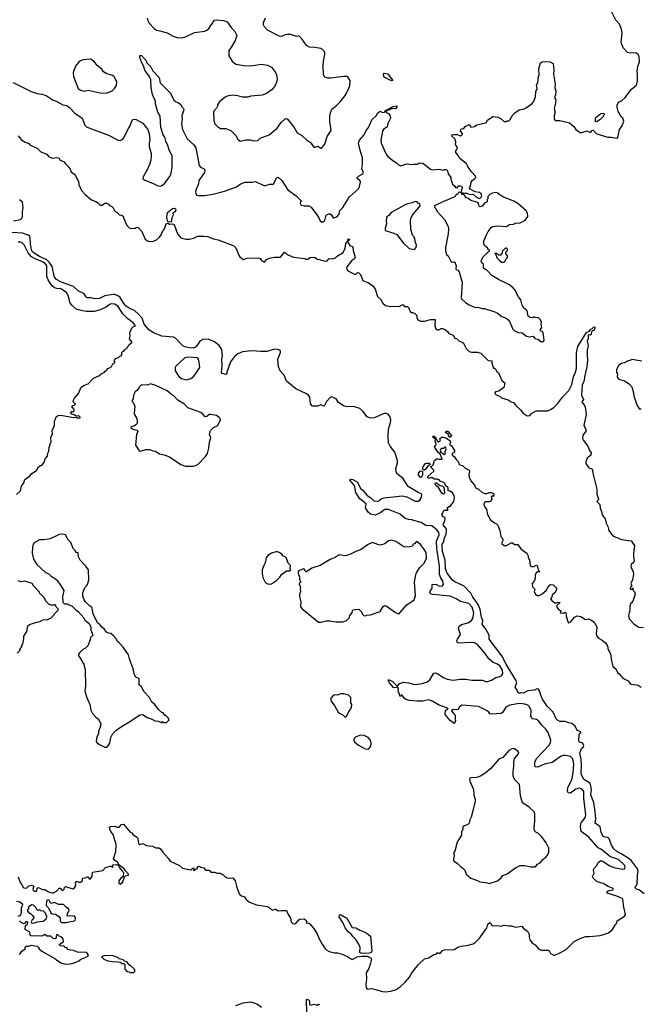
# Model space of a CAD drawing. Extents: x 2086813 to 2278017, y 548126 to 753336.
# Tile 370 of 461: x 2218396 to 2226553, y 679022 to 691971. Entities that reach past the tile are written whole.
import ezdxf

# ---------------------------------------------------------------- set-up
doc = ezdxf.new("R2010")
doc.units = 0

msp = doc.modelspace()

# ---------------------------------------------------------------- linework, layer by layer
at = {"layer": '0CON10XD'}
for points in [[(2220073, 691993), (2220078, 691968), (2220099, 691925), (2220165, 691854), (2220195, 691831), (2220240, 691825), (2220335, 691798), (2220415, 691754), (2220465, 691737), (2220525, 691733), (2220576, 691744), (2220695, 691802), (2220829, 691821), (2220857, 691833), (2220882, 691855), (2220955, 691966), (2220985, 691971), (2221075, 691962), (2221123, 691943), (2221177, 691867), (2221226, 691815), (2221249, 691765), (2221230, 691695), (2221182, 691615), (2221144, 691565), (2221146, 691495), (2221187, 691425), (2221236, 691386), (2221342, 691368), (2221435, 691366), (2221575, 691384), (2221655, 691374), (2221708, 691345), (2221760, 691275), (2221773, 691245), (2221779, 691195), (2221775, 691160), (2221754, 691105), (2221715, 691054), (2221638, 691002), (2221585, 690979), (2221435, 690964), (2221395, 690954), (2221325, 690951), (2221265, 690969), (2221195, 690980), (2221125, 690966), (2221095, 690953), (2221026, 690894), (2220998, 690855), (2220996, 690834), (2220984, 690806), (2220944, 690765), (2220946, 690645), (2220961, 690601), (2220995, 690568), (2221035, 690542), (2221105, 690538), (2221170, 690515), (2221240, 690445), (2221260, 690405), (2221295, 690372), (2221365, 690392), (2221425, 690390), (2221475, 690377), (2221525, 690383), (2221558, 690412), (2221674, 690456), (2221782, 690545), (2221835, 690618), (2221885, 690668), (2221905, 690670), (2221915, 690662), (2221967, 690595), (2222002, 690552), (2222042, 690482), (2222106, 690446), (2222165, 690392), (2222220, 690355), (2222230, 690345), (2222230, 690335), (2222260, 690305), (2222265, 690290), (2222315, 690307), (2222355, 690282), (2222365, 690282)], [(2222365, 690282), (2222405, 690332), (2222437, 690435), (2222492, 690515), (2222474, 690634), (2222474, 690695), (2222478, 690732), (2222500, 690795), (2222555, 690837), (2222615, 690897), (2222674, 690975), (2222724, 691065), (2222736, 691105), (2222742, 691172), (2222715, 691210), (2222695, 691222), (2222655, 691223), (2222485, 691201), (2222445, 691202), (2222405, 691213), (2222390, 691245), (2222384, 691365), (2222388, 691425), (2222409, 691515), (2222409, 691535), (2222399, 691555), (2222374, 691584), (2222354, 691594), (2222277, 691607), (2222205, 691610), (2222165, 691633), (2222105, 691718), (2222065, 691758), (2222035, 691748), (2221957, 691777), (2221915, 691778), (2221885, 691772), (2221839, 691751), (2221805, 691752), (2221655, 691832), (2221612, 691875), (2221602, 691905), (2221602, 691935), (2221628, 691995)], [(2224696, 689676), (2224685, 689688), (2224655, 689698), (2224605, 689690), (2224598, 689682), (2224582, 689678), (2224550, 689645), (2224550, 689615), (2224540, 689605), (2224540, 689575), (2224505, 689560), (2224475, 689520), (2224445, 689510), (2224435, 689520), (2224427, 689555), (2224417, 689567), (2224328, 689595), (2224295, 689618), (2224265, 689626), (2224243, 689663), (2224232, 689672), (2224213, 689673), (2224203, 689683), (2224200, 689700), (2224205, 689700), (2224245, 689688), (2224275, 689691), (2224315, 689674), (2224347, 689677), (2224362, 689672), (2224400, 689635), (2224435, 689619), (2224448, 689622), (2224462, 689635), (2224470, 689655), (2224461, 689681), (2224438, 689698), (2224385, 689708), (2224315, 689740), (2224308, 689755), (2224328, 689805), (2224332, 689835), (2224342, 689855), (2224379, 689881), (2224390, 689895), (2224388, 689915), (2224335, 689970), (2224285, 690040), (2224270, 690075), (2224175, 690150), (2224160, 690185), (2224130, 690225), (2224130, 690245), (2224147, 690273), (2224150, 690295), (2224123, 690323), (2224128, 690365), (2224117, 690405), (2224073, 690445), (2224082, 690458), (2224099, 690461), (2224145, 690459), (2224185, 690443), (2224208, 690455), (2224218, 690465), (2224218, 690475), (2224192, 690505), (2224193, 690527), (2224203, 690537), (2224235, 690540), (2224250, 690565), (2224305, 690592), (2224325, 690558), (2224375, 690568), (2224405, 690590), (2224517, 690613), (2224538, 690622), (2224540, 690645), (2224548, 690655), (2224586, 690674), (2224615, 690696), (2224685, 690688), (2224725, 690668), (2224763, 690633), (2224795, 690630), (2224805, 690640), (2224825, 690640), (2224845, 690660), (2224879, 690721), (2224905, 690748), (2224960, 690785), (2225025, 690798), (2225044, 690806), (2225126, 690864), (2225148, 690892), (2225177, 690955), (2225182, 691025), (2225200, 691065), (2225190, 691115), (2225206, 691145), (2225214, 691225), (2225224, 691246), (2225220, 691325), (2225243, 691405), (2225265, 691418), (2225305, 691423), (2225365, 691417), (2225407, 691395), (2225416, 691305), (2225411, 691255), (2225436, 691124), (2225430, 691075), (2225444, 691035), (2225437, 690973), (2225430, 690965), (2225430, 690935), (2225442, 690915), (2225440, 690875), (2225423, 690805), (2225433, 690755), (2225422, 690705), (2225422, 690665), (2225434, 690644), (2225495, 690643), (2225625, 690613), (2225678, 690565), (2225707, 690527), (2225765, 690488), (2225785, 690488), (2225855, 690508), (2225885, 690490), (2225905, 690490), (2225925, 690520), (2225935, 690520), (2225974, 690474), (2225994, 690464), (2226125, 690427), (2226165, 690427), (2226245, 690412), (2226257, 690423), (2226282, 690525), (2226317, 690575), (2226336, 690635), (2226322, 690675), (2226302, 690695), (2226264, 690764), (2226251, 690815), (2226251, 690845), (2226268, 690885), (2226305, 690903), (2226353, 690947), (2226439, 691055), (2226502, 691108), (2226518, 691165), (2226516, 691255), (2226514, 691295), (2226523, 691355), (2226542, 691415), (2226539, 691485), (2226525, 691512), (2226495, 691536), (2226425, 691530), (2226385, 691539), (2226329, 691599), (2226301, 691675), (2226314, 691795), (2226308, 691845), (2226282, 691912), (2226234, 691965), (2226178, 692068)], [(2218310, 691145), (2218548, 691025), (2218625, 691001), (2218685, 690993), (2218745, 690973), (2218835, 690912), (2218875, 690899), (2218965, 690853), (2219015, 690842), (2219052, 690815), (2219122, 690742), (2219218, 690675), (2219254, 690585), (2219275, 690561), (2219305, 690547), (2219565, 690453), (2219692, 690385), (2219715, 690382), (2219746, 690394), (2219766, 690415), (2219824, 690536), (2219849, 690575), (2219865, 690628), (2219885, 690658), (2219905, 690662), (2219927, 690657), (2220015, 690612), (2220080, 690525), (2220098, 690468), (2220106, 690385), (2220099, 690345), (2220100, 690305), (2220123, 690213), (2220124, 690175), (2220120, 690125), (2220103, 690065), (2220076, 690004), (2220018, 689905), (2220015, 689880), (2220039, 689859), (2220165, 689814), (2220205, 689789), (2220245, 689783), (2220275, 689794), (2220305, 689820), (2220365, 689904), (2220382, 689935), (2220399, 690025), (2220399, 690185), (2220364, 690245), (2220344, 690315), (2220316, 690375), (2220302, 690425), (2220284, 690455), (2220261, 690525), (2220253, 690555), (2220242, 690702), (2220214, 690754), (2220181, 690865), (2220181, 690895), (2220141, 690985), (2220126, 691074), (2220119, 691185), (2220096, 691226), (2220039, 691305), (2220022, 691365), (2220000, 691405), (2219977, 691473), (2219975, 691500), (2219995, 691500), (2220037, 691457), (2220055, 691440), (2220066, 691405), (2220120, 691350), (2220145, 691298), (2220224, 691214), (2220232, 691195), (2220237, 691155), (2220248, 691135), (2220377, 691005), (2220422, 690912), (2220445, 690893), (2220485, 690878), (2220512, 690855), (2220527, 690825), (2220548, 690805), (2220552, 690785), (2220529, 690705), (2220532, 690665), (2220522, 690595), (2220537, 690525), (2220599, 690405), (2220685, 690325), (2220712, 690285), (2220755, 690055), (2220773, 690033), (2220820, 690010), (2220829, 689989), (2220825, 689961), (2220751, 689855), (2220747, 689813), (2220708, 689715), (2220712, 689682), (2220725, 689662), (2220745, 689657), (2220825, 689660), (2220935, 689676), (2221090, 689715), (2221245, 689773), (2221294, 689806), (2221355, 689832), (2221455, 689832), (2221495, 689842), (2221605, 689792), (2221625, 689792), (2221685, 689810), (2221722, 689808), (2221738, 689815), (2221771, 689889), (2221795, 689901), (2221841, 689855), (2221922, 689735), (2222028, 689655), (2222095, 689590), (2222084, 689556), (2222085, 689542), (2222095, 689533), (2222134, 689524), (2222195, 689521), (2222226, 689506), (2222303, 689405), (2222326, 689365), (2222346, 689326), (2222365, 689314), (2222385, 689312), (2222405, 689331), (2222425, 689400), (2222461, 689419), (2222475, 689419), (2222490, 689410), (2222516, 689366), (2222525, 689363), (2222563, 689377), (2222596, 689415), (2222605, 689462), (2222645, 689500), (2222729, 689641), (2222851, 689745), (2222864, 689776), (2222876, 689835), (2222868, 689858), (2222833, 689883), (2222832, 689895), (2222851, 689915), (2222906, 689945), (2222916, 689965), (2222893, 690005), (2222903, 690075), (2222902, 690155), (2222865, 690267), (2222848, 690345), (2222863, 690387), (2222919, 690451), (2222955, 690518), (2222980, 690555), (2223024, 690656), (2223082, 690708), (2223102, 690748), (2223135, 690766), (2223165, 690752), (2223190, 690755), (2223205, 690780), (2223215, 690780), (2223305, 690828), (2223355, 690840), (2223355, 690820), (2223335, 690800), (2223288, 690802), (2223260, 690785), (2223238, 690782), (2223208, 690762), (2223208, 690755), (2223244, 690735), (2223261, 690715), (2223269, 690675), (2223236, 690605), (2223225, 690564), (2223178, 690525), (2223166, 690505), (2223143, 690385), (2223147, 690345), (2223212, 690202), (2223233, 690173), (2223295, 690122), (2223355, 690085), (2223375, 690061), (2223405, 690050), (2223485, 690074), (2223545, 690068), (2223575, 690073), (2223619, 690071), (2223655, 690088), (2223695, 690082), (2223794, 690004), (2223825, 689997), (2223905, 690007), (2223965, 689990), (2223975, 690000), (2224002, 690002), (2224020, 689985), (2224028, 689945), (2224062, 689895), (2224064, 689874), (2224085, 689810), (2224112, 689785), (2224125, 689762), (2224145, 689758), (2224165, 689788), (2224185, 689788), (2224208, 689775), (2224212, 689755), (2224202, 689735), (2224200, 689700), (2224175, 689702), (2224163, 689697), (2224155, 689680), (2224145, 689670), (2224135, 689670), (2224120, 689645), (2223992, 689588), (2223965, 689582), (2223850, 689525), (2223850, 689505), (2223867, 689487), (2223885, 689450), (2223982, 689345), (2224025, 689260), (2224032, 689225), (2224030, 689155), (2223994, 688975), (2223993, 688925), (2224008, 688885), (2224028, 688865), (2224062, 688795), (2224085, 688783), (2224105, 688787), (2224115, 688780), (2224134, 688735), (2224130, 688695), (2224135, 688684), (2224156, 688676), (2224173, 688655), (2224196, 688576), (2224210, 688515), (2224197, 688315), (2224202, 688302), (2224255, 688252), (2224305, 688219), (2224384, 688184), (2224415, 688192), (2224475, 688173), (2224505, 688173), (2224630, 688135), (2224674, 688114), (2224735, 688067), (2224790, 688045), (2224828, 688015), (2224879, 687899), (2224895, 687882), (2224948, 687858), (2225002, 687852), (2225058, 687808), (2225095, 687802), (2225145, 687808), (2225165, 687780), (2225205, 687770), (2225245, 687738), (2225282, 687738), (2225288, 687755), (2225277, 687857), (2225265, 687870), (2225240, 687875), (2225242, 687895), (2225258, 687925), (2225250, 687965), (2225253, 687995), (2225242, 688025), (2225215, 688048), (2225173, 688053), (2225165, 688060), (2225145, 688060), (2225135, 688050), (2225105, 688053), (2225080, 688070), (2225073, 688085), (2225070, 688125), (2225060, 688145), (2225022, 688175), (2225002, 688215), (2224982, 688285), (2224952, 688325), (2224905, 688420), (2224882, 688445), (2224825, 688488), (2224688, 688555), (2224603, 688605), (2224545, 688667), (2224493, 688705), (2224492, 688755), (2224472, 688775), (2224462, 688795), (2224484, 688846), (2224552, 688918), (2224570, 688925), (2224570, 688935), (2224550, 688955), (2224550, 688965), (2224505, 689000), (2224494, 689045), (2224503, 689077), (2224516, 689095), (2224524, 689126), (2224554, 689186), (2224594, 689236), (2224615, 689249), (2224675, 689260), (2224795, 689252), (2224835, 689276), (2224885, 689280), (2224915, 689297), (2224975, 689301), (2225042, 689335), (2225077, 689383), (2225070, 689425), (2225052, 689455), (2224942, 689555), (2224892, 689585), (2224745, 689643), (2224696, 689676)], [(2219535, 691003), (2219612, 691035), (2219643, 691065), (2219669, 691105), (2219672, 691155), (2219638, 691218), (2219615, 691237), (2219534, 691264), (2219498, 691285), (2219475, 691318), (2219415, 691370), (2219373, 691423), (2219325, 691453), (2219225, 691443), (2219178, 691422), (2219129, 691361), (2219100, 691275), (2219103, 691225), (2219166, 691065), (2219195, 691043), (2219245, 691030), (2219295, 691043), (2219455, 691011), (2219535, 691003)], [(2223285, 691168), (2223187, 691217), (2223178, 691245), (2223184, 691266), (2223235, 691260), (2223297, 691175), (2223295, 691170), (2223285, 691168)], [(2225975, 690628), (2225963, 690633), (2225963, 690663), (2225970, 690685), (2226033, 690737), (2226075, 690740), (2226078, 690725), (2226065, 690698), (2226022, 690655), (2225985, 690632), (2225975, 690628)], [(2218374, 690444), (2218422, 690392), (2218470, 690360), (2218515, 690342), (2218530, 690325), (2218632, 690275), (2218674, 690234), (2218751, 690201), (2218775, 690171), (2218825, 690148), (2218885, 690160), (2218910, 690155), (2218930, 690125), (2218982, 690102), (2218998, 690075), (2219035, 690038), (2219058, 690005), (2219071, 689971), (2219120, 689935), (2219170, 689845), (2219172, 689805), (2219209, 689725), (2219255, 689672), (2219342, 689602), (2219395, 689580), (2219420, 689565), (2219452, 689532), (2219465, 689530), (2219478, 689532), (2219514, 689556), (2219535, 689557), (2219563, 689543), (2219575, 689528), (2219608, 689515), (2219626, 689496), (2219642, 689462), (2219665, 689440), (2219675, 689440), (2219710, 689405), (2219735, 689402), (2219755, 689388), (2219763, 689355), (2219802, 689272), (2219834, 689234), (2219865, 689224), (2219913, 689227), (2219935, 689242), (2219955, 689237), (2220000, 689185), (2220046, 689086), (2220085, 689058), (2220105, 689052), (2220155, 689057), (2220195, 689076), (2220235, 689112), (2220255, 689141), (2220274, 689186), (2220299, 689221), (2220322, 689288), (2220345, 689293), (2220365, 689280), (2220403, 689287), (2220425, 689278), (2220470, 689155), (2220515, 689102), (2220585, 689083), (2220625, 689083), (2220685, 689098), (2220735, 689122), (2220815, 689122), (2220865, 689118), (2220945, 689088), (2221005, 689077), (2221210, 688995), (2221235, 688970), (2221278, 688872), (2221291, 688851), (2221335, 688818), (2221386, 688836), (2221535, 688838), (2221555, 688830), (2221574, 688804), (2221615, 688780), (2221642, 688815), (2221680, 688835), (2221746, 688846), (2221825, 688847), (2221875, 688913), (2221892, 688905), (2221910, 688885), (2221997, 688847), (2222142, 688832), (2222153, 688823), (2222185, 688820), (2222208, 688842), (2222255, 688849), (2222278, 688845), (2222305, 688820), (2222335, 688819), (2222395, 688801), (2222433, 688797), (2222465, 688832), (2222505, 688826), (2222545, 688841), (2222575, 688866), (2222650, 688910), (2222674, 688965), (2222685, 689028), (2222702, 689048), (2222713, 689085), (2222725, 689088), (2222730, 689075), (2222710, 689055), (2222712, 689035), (2222735, 689002), (2222776, 688985), (2222778, 688935), (2222805, 688845), (2222795, 688825), (2222759, 688801), (2222700, 688725), (2222691, 688705), (2222696, 688686), (2222709, 688669), (2222795, 688623), (2222814, 688626), (2222835, 688647), (2222855, 688642), (2222875, 688622), (2222905, 688542), (2222972, 688515), (2223033, 688475), (2223068, 688425), (2223100, 688330), (2223142, 688292), (2223170, 688245), (2223205, 688213), (2223275, 688198), (2223315, 688202), (2223385, 688198), (2223425, 688222), (2223435, 688220), (2223455, 688198), (2223495, 688200), (2223507, 688187), (2223528, 688135), (2223545, 688122), (2223565, 688122), (2223589, 688109), (2223615, 688080), (2223617, 688055), (2223630, 688025), (2223665, 688007), (2223715, 688007), (2223795, 688026), (2223855, 688028), (2223851, 687945), (2223868, 687905), (2223887, 687893), (2223907, 687893), (2223935, 687908), (2223955, 687908), (2223990, 687895), (2224019, 687869), (2224035, 687842), (2224095, 687823), (2224115, 687782), (2224136, 687776), (2224169, 687749), (2224212, 687732), (2224228, 687715), (2224263, 687645), (2224305, 687607), (2224335, 687599), (2224415, 687600), (2224425, 687592), (2224456, 687586), (2224555, 687487), (2224600, 687485), (2224600, 687455), (2224625, 687390), (2224635, 687390), (2224655, 687370), (2224660, 687355), (2224688, 687325), (2224734, 687224), (2224772, 687195), (2224758, 687135), (2224694, 687086), (2224650, 687075), (2224642, 687065), (2224647, 687047), (2224675, 687028), (2224705, 687020), (2224729, 686999), (2224815, 686970), (2224854, 686944), (2224885, 686938), (2224917, 686895), (2224980, 686840), (2225015, 686797), (2225065, 686762), (2225100, 686765), (2225125, 686793), (2225185, 686826), (2225335, 686829), (2225375, 686843), (2225415, 686871), (2225465, 686921), (2225532, 687008), (2225614, 687095), (2225654, 687175), (2225676, 687276), (2225703, 687337), (2225713, 687385), (2225716, 687594), (2225731, 687675), (2225847, 687855), (2225884, 687876), (2225905, 687902), (2225925, 687910), (2225935, 687928), (2225955, 687930), (2225956, 687915), (2225945, 687888), (2225925, 687880), (2225910, 687865), (2225909, 687831), (2225895, 687822), (2225870, 687825), (2225870, 687775), (2225857, 687743), (2225867, 687685), (2225856, 687624), (2225853, 687565), (2225860, 687495), (2225851, 687405), (2225821, 687275), (2225815, 687225), (2225791, 687165), (2225786, 687105), (2225782, 687035), (2225807, 686975), (2225786, 686944), (2225819, 686895), (2225829, 686875), (2225844, 686785), (2225811, 686635), (2225838, 686585), (2225838, 686555), (2225800, 686505), (2225793, 686465), (2225808, 686435), (2225864, 686364), (2225886, 686306), (2225909, 686275), (2225904, 686246), (2225854, 686205), (2225836, 686155), (2225838, 686135), (2225878, 686078), (2225915, 686063), (2225926, 686045), (2225929, 686005), (2225980, 685795), (2225982, 685732), (2226002, 685665), (2225999, 685651), (2225982, 685635), (2226022, 685595), (2226024, 685545), (2226044, 685505), (2226051, 685461), (2226092, 685405), (2226105, 685350), (2226127, 685307), (2226141, 685255), (2226174, 685204), (2226194, 685184), (2226305, 685136), (2226435, 685116), (2226476, 685056), (2226462, 684955), (2226463, 684913), (2226473, 684855), (2226467, 684835), (2226434, 684806), (2226428, 684785), (2226432, 684762), (2226460, 684715), (2226464, 684675), (2226450, 684605), (2226430, 684555), (2226440, 684525), (2226423, 684507), (2226422, 684485), (2226425, 684480), (2226445, 684480), (2226455, 684500), (2226460, 684465), (2226478, 684445), (2226487, 684415), (2226457, 684323), (2226438, 684302), (2226423, 684295), (2226414, 684244), (2226418, 684195), (2226405, 684170), (2226399, 684135), (2226402, 684105), (2226412, 684085), (2226471, 684021), (2226535, 683984), (2226595, 683977)], [(2218314, 689326), (2218405, 689342), (2218427, 689363), (2218435, 689385), (2218434, 689445), (2218441, 689495), (2218433, 689573), (2218395, 689601)], [(2223585, 688950), (2223607, 688973), (2223612, 689005), (2223594, 689054), (2223590, 689095), (2223580, 689105), (2223580, 689115), (2223560, 689135), (2223538, 689215), (2223533, 689325), (2223538, 689355), (2223556, 689394), (2223660, 689525), (2223655, 689550), (2223640, 689555), (2223620, 689575), (2223595, 689580), (2223555, 689563), (2223480, 689545), (2223278, 689435), (2223250, 689395), (2223223, 689377), (2223216, 689365), (2223212, 689325), (2223219, 689285), (2223200, 689225), (2223202, 689205), (2223214, 689194), (2223315, 689163), (2223352, 689145), (2223438, 689035), (2223515, 688962), (2223585, 688950)], [(2220385, 689308), (2220345, 689312), (2220337, 689325), (2220329, 689375), (2220338, 689435), (2220405, 689486), (2220425, 689492), (2220443, 689483), (2220447, 689465), (2220435, 689442), (2220410, 689425), (2220412, 689398), (2220396, 689364), (2220385, 689308)], [(2225075, 682955), (2225035, 682969), (2224965, 682978), (2224840, 682955), (2224785, 682931), (2224746, 682864), (2224725, 682848), (2224595, 682839), (2224575, 682844), (2224564, 682864), (2224542, 682882), (2224425, 682937), (2224210, 682955), (2224175, 682933), (2224154, 682896), (2224095, 682897), (2224072, 682885), (2224096, 682846), (2224122, 682825), (2224120, 682775), (2224126, 682754), (2224116, 682725), (2224105, 682717), (2224055, 682753), (2223989, 682835), (2223995, 682890), (2224028, 682905), (2224018, 682915), (2223900, 682960), (2223825, 683005), (2223775, 683026), (2223695, 683009), (2223615, 683007), (2223515, 683019), (2223475, 683030), (2223453, 683045), (2223425, 683088), (2223415, 683090), (2223400, 683075), (2223392, 683075), (2223388, 683105), (2223372, 683135), (2223374, 683165), (2223365, 683192), (2223325, 683184), (2223310, 683190), (2223255, 683251), (2223240, 683285), (2223242, 683295), (2223295, 683266), (2223355, 683212), (2223365, 683210), (2223385, 683238), (2223435, 683259), (2223505, 683252), (2223585, 683230), (2223625, 683231), (2223685, 683241), (2223758, 683265), (2223785, 683288), (2223838, 683375), (2223855, 683382), (2223885, 683371), (2223965, 683318), (2224015, 683299), (2224095, 683286), (2224185, 683298), (2224255, 683300), (2224345, 683287), (2224475, 683283), (2224535, 683265), (2224597, 683283), (2224655, 683321), (2224707, 683333), (2224735, 683351), (2224745, 683372), (2224741, 683415), (2224705, 683472), (2224675, 683497), (2224619, 683519), (2224561, 683565), (2224515, 683635), (2224412, 683755), (2224375, 683775), (2224305, 683780), (2224185, 683770), (2224156, 683776), (2224146, 683786), (2224143, 683805), (2224150, 683825), (2224189, 683885), (2224166, 683965), (2224167, 683985), (2224173, 683995), (2224205, 684019), (2224285, 684041), (2224335, 684069), (2224353, 684095), (2224367, 684167), (2224343, 684245), (2224301, 684295), (2224190, 684320), (2224135, 684354), (2224055, 684388), (2223825, 684410), (2223805, 684416), (2223789, 684435), (2223790, 684455), (2223818, 684495), (2223816, 684535), (2223824, 684546), (2223875, 684541), (2223915, 684520), (2223953, 684527), (2223966, 684545), (2223958, 684585), (2223932, 684632), (2223916, 684676), (2223913, 684785), (2223880, 685015), (2223874, 685114), (2223909, 685195), (2223907, 685225), (2223885, 685257), (2223815, 685316), (2223735, 685318), (2223675, 685357), (2223545, 685393), (2223505, 685396), (2223465, 685409), (2223395, 685467), (2223245, 685531), (2223195, 685528), (2223145, 685491), (2223075, 685457), (2223005, 685468), (2222976, 685496), (2222943, 685553), (2222952, 685605), (2222865, 685668), (2222816, 685755), (2222798, 685845), (2222734, 685915), (2222738, 685925), (2222755, 685928), (2222775, 685924), (2222835, 685887), (2222874, 685804), (2222905, 685784), (2222959, 685719), (2223012, 685682), (2223055, 685638), (2223117, 685643), (2223149, 685671), (2223185, 685683), (2223425, 685708), (2223485, 685696), (2223595, 685641), (2223635, 685641), (2223655, 685653), (2223669, 685675), (2223683, 685715), (2223676, 685735), (2223635, 685751), (2223502, 685832), (2223433, 685943), (2223383, 685975), (2223349, 686009), (2223339, 686065), (2223363, 686145), (2223364, 686174), (2223325, 686285), (2223264, 686364), (2223245, 686407), (2223238, 686485), (2223243, 686585), (2223271, 686675), (2223275, 686705), (2223267, 686747), (2223241, 686781), (2223215, 686793), (2223185, 686794), (2223055, 686734), (2223025, 686729), (2222993, 686733), (2222965, 686750), (2222905, 686821), (2222865, 686857), (2222785, 686882), (2222705, 686878), (2222659, 686889), (2222586, 686935), (2222555, 686985), (2222495, 687012), (2222475, 687004), (2222430, 686950), (2222403, 686895), (2222395, 686890), (2222355, 686907), (2222315, 686887), (2222245, 686890), (2222218, 686918), (2222209, 687005), (2222191, 687031), (2222159, 687055), (2222025, 687115), (2221905, 687217), (2221871, 687295), (2221821, 687355), (2221796, 687405), (2221790, 687505), (2221825, 687595), (2221823, 687615), (2221813, 687625), (2221785, 687634), (2221745, 687636), (2221643, 687607), (2221566, 687606), (2221443, 687617), (2221325, 687601), (2221265, 687575), (2221220, 687540), (2221168, 687472), (2221120, 687335), (2221117, 687313), (2221105, 687306), (2221059, 687319), (2221049, 687329), (2221059, 687425), (2221055, 687505), (2221060, 687545), (2221051, 687635), (2221019, 687685), (2220956, 687736), (2220875, 687769), (2220805, 687766), (2220765, 687745), (2220735, 687695), (2220705, 687665), (2220675, 687653), (2220625, 687654), (2220565, 687670), (2220535, 687686), (2220448, 687778), (2220417, 687797), (2220265, 687808), (2220198, 687835), (2220153, 687853), (2220095, 687890), (2220034, 687965), (2220004, 688044), (2219959, 688099), (2219910, 688140), (2219835, 688175), (2219795, 688203), (2219765, 688239), (2219718, 688318), (2219696, 688336), (2219645, 688355), (2219625, 688356), (2219515, 688339), (2219445, 688306), (2219385, 688300), (2219335, 688314), (2219285, 688314), (2219268, 688328), (2219241, 688371), (2219165, 688404), (2219105, 688460), (2218945, 688521), (2218881, 688555), (2218852, 688585), (2218822, 688725), (2218784, 688784), (2218753, 688813), (2218655, 688856), (2218585, 688899), (2218565, 688918), (2218552, 688945), (2218536, 689024), (2218534, 689105), (2218525, 689125), (2218507, 689137), (2218435, 689163), (2218296, 689174)], [(2218352, 685725), (2218407, 685775), (2218422, 685835), (2218452, 685878), (2218462, 685925), (2218525, 685968), (2218557, 686003), (2218615, 686042), (2218645, 686092), (2218698, 686122), (2218723, 686155), (2218733, 686195), (2218760, 686230), (2218768, 686272), (2218780, 686295), (2218784, 686346), (2218800, 686405), (2218810, 686415), (2218807, 686475), (2218826, 686524), (2218825, 686570), (2218853, 686635), (2218852, 686688), (2218875, 686750), (2218900, 686765), (2218935, 686772), (2219105, 686738), (2219145, 686742), (2219165, 686730), (2219190, 686735), (2219190, 686745), (2219175, 686760), (2219138, 686758), (2219105, 686778), (2219082, 686782), (2219063, 686803), (2219075, 686820), (2219105, 686820), (2219110, 686825), (2219110, 686845), (2219100, 686855), (2219100, 686865), (2219080, 686875), (2219080, 686885), (2219093, 686897), (2219118, 686902), (2219130, 686915), (2219100, 686945), (2219102, 686965), (2219118, 686995), (2219170, 687055), (2219205, 687138), (2219250, 687165), (2219295, 687182), (2219365, 687258), (2219435, 687288), (2219465, 687312), (2219505, 687332), (2219514, 687346), (2219545, 687370), (2219550, 687385), (2219590, 687395), (2219605, 687410), (2219620, 687445), (2219635, 687450), (2219650, 687465), (2219640, 687475), (2219648, 687505), (2219662, 687518), (2219695, 687530), (2219712, 687548), (2219728, 687552), (2219740, 687565), (2219740, 687595), (2219755, 687610), (2219765, 687610), (2219780, 687635), (2219808, 687652), (2219810, 687665), (2219830, 687685), (2219835, 687700), (2219870, 687725), (2219870, 687735), (2219840, 687775), (2219848, 687815), (2219842, 687855), (2219870, 687915), (2219893, 687937), (2219915, 687940), (2219913, 687953), (2219888, 687985), (2219812, 688042), (2219753, 688103), (2219689, 688199), (2219645, 688229), (2219605, 688233), (2219585, 688229), (2219525, 688188), (2219455, 688154), (2219375, 688134), (2219272, 688132), (2219166, 688156), (2219135, 688169), (2219085, 688210), (2219059, 688245), (2219034, 688344), (2219011, 688381), (2218935, 688430), (2218885, 688435), (2218855, 688446), (2218822, 688472), (2218795, 688505), (2218769, 688549), (2218753, 688595), (2218751, 688735), (2218733, 688765), (2218698, 688788), (2218589, 688829), (2218552, 688852), (2218509, 688905), (2218455, 689010), (2218425, 689041), (2218405, 689046), (2218375, 689043)], [(2224765, 688780), (2224777, 688793), (2224785, 688820), (2224810, 688845), (2224807, 688867), (2224788, 688895), (2224788, 688912), (2224808, 688935), (2224808, 688955), (2224795, 688968), (2224780, 688965), (2224755, 688940), (2224740, 688935), (2224737, 688903), (2224715, 688872), (2224693, 688873), (2224655, 688900), (2224640, 688895), (2224648, 688888), (2224672, 688835), (2224697, 688807), (2224735, 688782), (2224765, 688780)], [(2220595, 687233), (2220645, 687250), (2220676, 687274), (2220703, 687305), (2220762, 687395), (2220757, 687465), (2220746, 687506), (2220734, 687524), (2220615, 687534), (2220565, 687524), (2220448, 687415), (2220438, 687395), (2220440, 687355), (2220487, 687277), (2220525, 687250), (2220595, 687233)], [(2226575, 687480), (2226515, 687487), (2226453, 687503), (2226385, 687480), (2226345, 687458), (2226305, 687449), (2226268, 687425), (2226242, 687365), (2226242, 687335), (2226252, 687315), (2226250, 687275), (2226264, 687254), (2226285, 687238), (2226345, 687220), (2226405, 687183), (2226441, 687141), (2226466, 687065), (2226469, 687025), (2226510, 686905), (2226540, 686855), (2226565, 686852)], [(2220675, 686098), (2220695, 686102), (2220739, 686121), (2220838, 686225), (2220863, 686265), (2220884, 686335), (2220889, 686415), (2220910, 686475), (2220892, 686515), (2220899, 686555), (2220908, 686572), (2220945, 686606), (2220992, 686628), (2221002, 686638), (2221036, 686705), (2221032, 686725), (2221020, 686740), (2220984, 686764), (2220905, 686780), (2220885, 686778), (2220855, 686754), (2220835, 686750), (2220805, 686783), (2220775, 686803), (2220605, 686868), (2220563, 686913), (2220475, 686968), (2220420, 687025), (2220391, 687041), (2220335, 687092), (2220185, 687158), (2220115, 687180), (2220075, 687163), (2219995, 687168), (2219960, 687135), (2219960, 687125), (2219938, 687095), (2219912, 687075), (2219892, 687035), (2219888, 686985), (2219873, 686965), (2219875, 686950), (2219891, 686931), (2219910, 686885), (2219906, 686845), (2219901, 686785), (2219932, 686735), (2219942, 686695), (2219940, 686665), (2219932, 686645), (2219895, 686624), (2219860, 686615), (2219858, 686605), (2219885, 686587), (2219935, 686573), (2219947, 686557), (2219933, 686515), (2219918, 686375), (2219965, 686300), (2219982, 686298), (2220055, 686318), (2220105, 686320), (2220145, 686303), (2220178, 686298), (2220235, 686261), (2220295, 686248), (2220365, 686220), (2220515, 686120), (2220575, 686098), (2220675, 686098)], [(2224042, 686482), (2224028, 686518), (2223995, 686540), (2223992, 686548), (2224005, 686560), (2224025, 686560), (2224040, 686545), (2224042, 686532), (2224068, 686515), (2224072, 686505), (2224055, 686482), (2224042, 686482)], [(2224466, 684114), (2224448, 684215), (2224432, 684262), (2224398, 684318), (2224354, 684375), (2224328, 684428), (2224241, 684515), (2224214, 684535), (2224115, 684576), (2224085, 684599), (2224015, 684694), (2224001, 684725), (2223994, 684755), (2223990, 684865), (2223955, 684979), (2223948, 685045), (2223951, 685075), (2223972, 685105), (2223976, 685145), (2224000, 685205), (2224008, 685258), (2224001, 685281), (2223964, 685326), (2223967, 685345), (2223986, 685374), (2223990, 685425), (2223955, 685438), (2223944, 685465), (2223975, 685522), (2224025, 685520), (2224028, 685528), (2224020, 685535), (2224020, 685555), (2224035, 685568), (2224055, 685570), (2224102, 685635), (2224110, 685685), (2224105, 685710), (2224085, 685750), (2224055, 685770), (2224030, 685775), (2224027, 685815), (2223993, 685843), (2223985, 685870), (2223970, 685885), (2223922, 685902), (2223908, 685918), (2223895, 685920), (2223885, 685930), (2223845, 685930), (2223815, 685948), (2223775, 685938), (2223760, 685945), (2223760, 685965), (2223840, 686035), (2223840, 686045), (2223800, 686085), (2223800, 686095), (2223815, 686100), (2223830, 686115), (2223847, 686173), (2223885, 686200), (2223905, 686190), (2223945, 686190), (2223948, 686195), (2223917, 686267), (2223895, 686280), (2223852, 686345), (2223850, 686355), (2223868, 686375), (2223872, 686395), (2223858, 686425), (2223860, 686455), (2223832, 686475), (2223830, 686495), (2223835, 686497), (2223862, 686475), (2223887, 686427), (2223901, 686421), (2223928, 686432), (2223920, 686465), (2223945, 686480), (2223965, 686480), (2224007, 686467), (2224055, 686432), (2224060, 686415), (2224050, 686395), (2224052, 686385), (2224073, 686365), (2224110, 686305), (2224110, 686285), (2224082, 686265), (2224080, 686245), (2224108, 686228), (2224132, 686185), (2224162, 686155), (2224168, 686128), (2224180, 686115), (2224215, 686108), (2224245, 686077), (2224302, 686045), (2224307, 686027), (2224299, 685985), (2224306, 685955), (2224325, 685907), (2224377, 685845), (2224385, 685820), (2224428, 685795), (2224474, 685754), (2224515, 685740), (2224535, 685740), (2224565, 685753), (2224595, 685753), (2224615, 685742), (2224628, 685725), (2224625, 685700), (2224615, 685710), (2224593, 685697), (2224600, 685665), (2224585, 685640), (2224565, 685630), (2224515, 685628), (2224502, 685615), (2224498, 685595), (2224509, 685559), (2224534, 685534), (2224544, 685465), (2224585, 685392), (2224635, 685353), (2224665, 685342), (2224682, 685322), (2224709, 685255), (2224722, 685175), (2224738, 685158), (2224746, 685136), (2224747, 685123), (2224732, 685095), (2224735, 685080), (2224765, 685058), (2224795, 685058), (2224855, 685092), (2224875, 685090), (2224898, 685068), (2224945, 685070), (2224982, 685012), (2225064, 684954), (2225077, 684927), (2225082, 684885), (2225096, 684866), (2225107, 684787), (2225125, 684780), (2225155, 684780), (2225185, 684798), (2225200, 684795), (2225208, 684755), (2225230, 684710), (2225205, 684710), (2225183, 684695), (2225172, 684665), (2225173, 684625), (2225163, 684595), (2225133, 684555), (2225138, 684512), (2225165, 684480), (2225158, 684445), (2225177, 684417), (2225198, 684398), (2225225, 684398), (2225265, 684420), (2225316, 684464), (2225338, 684505), (2225364, 684536), (2225375, 684543), (2225408, 684538), (2225450, 684495), (2225450, 684475), (2225428, 684435), (2225397, 684405), (2225392, 684375), (2225373, 684353), (2225391, 684331), (2225435, 684298), (2225475, 684312), (2225500, 684305), (2225458, 684265), (2225458, 684245), (2225482, 684212), (2225508, 684195), (2225510, 684185), (2225500, 684175), (2225505, 684170), (2225542, 684168), (2225565, 684180), (2225575, 684170), (2225580, 684155), (2225578, 684125), (2225605, 684042), (2225615, 684037), (2225635, 684046), (2225688, 684112), (2225725, 684132), (2225773, 684123), (2225835, 684084), (2225875, 684091), (2225905, 684079), (2225946, 684046), (2225984, 683985), (2225973, 683895), (2225982, 683862), (2226005, 683836), (2226053, 683813), (2226095, 683775), (2226124, 683734), (2226132, 683682), (2226152, 683648), (2226167, 683615), (2226170, 683560), (2226193, 683465), (2226234, 683434), (2226254, 683384), (2226278, 683365), (2226325, 683309), (2226395, 683277), (2226420, 683240), (2226435, 683233), (2226525, 683220), (2226567, 683195)], [(2223975, 686252), (2223987, 686263), (2223987, 686293), (2224000, 686325), (2223995, 686350), (2223985, 686350), (2223967, 686333), (2223935, 686332), (2223921, 686309), (2223927, 686287), (2223975, 686252)], [(2223675, 685950), (2223665, 685950), (2223645, 685970), (2223640, 685985), (2223640, 686005), (2223665, 686040), (2223690, 686035), (2223692, 685985), (2223675, 685950)], [(2223725, 686050), (2223705, 686050), (2223692, 686062), (2223698, 686095), (2223730, 686135), (2223745, 686140), (2223777, 686137), (2223790, 686125), (2223788, 686112), (2223765, 686110), (2223725, 686050)], [(2223965, 685730), (2223944, 685744), (2223899, 685819), (2223864, 685845), (2223858, 685865), (2223862, 685878), (2223875, 685880), (2223923, 685843), (2223956, 685836), (2223970, 685825), (2223980, 685745), (2223965, 685730)], [(2219535, 682402), (2219555, 682418), (2219579, 682455), (2219595, 682530), (2219617, 682575), (2219658, 682622), (2219710, 682660), (2219865, 682753), (2219975, 682830), (2220010, 682835), (2220070, 682795), (2220125, 682778), (2220175, 682752), (2220217, 682747), (2220255, 682730), (2220265, 682730), (2220275, 682740), (2220285, 682730), (2220325, 682730), (2220360, 682765), (2220350, 682775), (2220350, 682785), (2220315, 682820), (2220305, 682820), (2220280, 682855), (2220265, 682860), (2220221, 682901), (2220173, 682963), (2220134, 682994), (2220102, 683055), (2220032, 683132), (2219995, 683198), (2219968, 683225), (2219968, 683295), (2219960, 683305), (2219924, 683324), (2219906, 683356), (2219889, 683435), (2219839, 683565), (2219825, 683620), (2219758, 683718), (2219704, 683774), (2219680, 683795), (2219668, 683825), (2219625, 683872), (2219595, 683898), (2219565, 683902), (2219535, 683918), (2219505, 683960), (2219474, 683984), (2219448, 684018), (2219424, 684034), (2219363, 684153), (2219350, 684235), (2219330, 684255), (2219310, 684265), (2219255, 684320), (2219243, 684343), (2219228, 684388), (2219228, 684435), (2219252, 684505), (2219282, 684535), (2219292, 684555), (2219306, 684604), (2219299, 684735), (2219266, 684785), (2219193, 684863), (2219170, 684905), (2219165, 684960), (2219140, 684965), (2219130, 684975), (2219130, 684985), (2219100, 685015), (2219070, 685095), (2219035, 685130), (2219000, 685195), (2218965, 685207), (2218915, 685200), (2218795, 685142), (2218715, 685132), (2218655, 685132), (2218587, 685093), (2218572, 685075), (2218563, 685033), (2218560, 684955), (2218578, 684875), (2218620, 684805), (2218730, 684705), (2218785, 684678), (2218805, 684658), (2218870, 684615), (2218900, 684585), (2218900, 684575), (2218915, 684560), (2218978, 684465), (2218960, 684385), (2218962, 684312), (2218985, 684290), (2219025, 684290), (2219035, 684280), (2219085, 684260), (2219135, 684208), (2219170, 684185), (2219238, 684105), (2219254, 684074), (2219303, 684033), (2219330, 683985), (2219333, 683945), (2219358, 683875), (2219328, 683845), (2219323, 683815), (2219292, 683735), (2219260, 683705), (2219225, 683690), (2219185, 683650), (2219170, 683625), (2219170, 683605), (2219200, 683565), (2219200, 683555), (2219238, 683495), (2219258, 683415), (2219260, 683205), (2219252, 683145), (2219273, 683065), (2219318, 682965), (2219331, 682891), (2219352, 682845), (2219395, 682798), (2219428, 682775), (2219462, 682715), (2219452, 682665), (2219434, 682616), (2219432, 682585), (2219408, 682535), (2219403, 682485), (2219412, 682465), (2219435, 682442), (2219515, 682402), (2219535, 682402)], [(2222355, 684046), (2222426, 684066), (2222474, 684066), (2222556, 684054), (2222645, 684054), (2222691, 684069), (2222729, 684111), (2222737, 684135), (2222760, 684165), (2222775, 684208), (2222855, 684218), (2222890, 684185), (2222903, 684153), (2222920, 684135), (2222945, 684132), (2222955, 684140), (2223007, 684143), (2223135, 684190), (2223172, 684255), (2223192, 684268), (2223214, 684264), (2223334, 684174), (2223375, 684158), (2223388, 684165), (2223484, 684276), (2223580, 684340), (2223599, 684395), (2223586, 684575), (2223602, 684675), (2223614, 684705), (2223654, 684765), (2223710, 684820), (2223744, 684885), (2223744, 684904), (2223739, 684955), (2223727, 684985), (2223669, 685065), (2223635, 685097), (2223613, 685107), (2223585, 685080), (2223570, 685075), (2223560, 685045), (2223523, 685037), (2223465, 685034), (2223445, 685039), (2223338, 685108), (2223285, 685126), (2223243, 685117), (2223195, 685080), (2223135, 685060), (2223105, 685067), (2223035, 685097), (2222968, 685065), (2222885, 685003), (2222815, 684977), (2222735, 684937), (2222675, 684918), (2222595, 684932), (2222541, 684899), (2222475, 684872), (2222346, 684794), (2222235, 684756), (2222165, 684710), (2222155, 684710), (2222139, 684739), (2222125, 684747), (2222073, 684727), (2222058, 684712), (2222058, 684695), (2222060, 684675), (2222076, 684646), (2222073, 684615), (2222090, 684575), (2222070, 684555), (2222070, 684545), (2222080, 684535), (2222088, 684495), (2222082, 684485), (2222086, 684445), (2222074, 684415), (2222073, 684385), (2222093, 684315), (2222086, 684254), (2222105, 684226), (2222325, 684048), (2222355, 684046)], [(2221665, 684548), (2221705, 684552), (2221773, 684597), (2221815, 684638), (2221836, 684674), (2221905, 684722), (2221945, 684722), (2221958, 684735), (2221953, 684743), (2221957, 684795), (2221927, 684825), (2221905, 684888), (2221885, 684907), (2221855, 684918), (2221840, 684940), (2221806, 684966), (2221785, 684973), (2221765, 684973), (2221705, 684957), (2221657, 684925), (2221637, 684895), (2221622, 684828), (2221603, 684795), (2221583, 684735), (2221584, 684686), (2221594, 684635), (2221623, 684575), (2221635, 684562), (2221665, 684548)], [(2218362, 683638), (2218400, 683675), (2218400, 683685), (2218430, 683735), (2218430, 683755), (2218437, 683763), (2218452, 683828), (2218452, 683865), (2218488, 683925), (2218505, 684000), (2218525, 684018), (2218615, 684047), (2218660, 684055), (2218703, 684077), (2218765, 684082), (2218785, 684090), (2218810, 684105), (2218850, 684145), (2218850, 684155), (2218900, 684205), (2218900, 684225), (2218870, 684255), (2218870, 684265), (2218858, 684278), (2218845, 684270), (2218807, 684273), (2218780, 684285), (2218745, 684320), (2218715, 684378), (2218660, 684425), (2218655, 684440), (2218577, 684527), (2218560, 684555), (2218465, 684589), (2218415, 684580), (2218375, 684593)], [(2226603, 680475), (2226542, 680522), (2226503, 680535), (2226485, 680555), (2226486, 680565), (2226505, 680586), (2226512, 680605), (2226515, 680715), (2226527, 680775), (2226518, 680805), (2226438, 680908), (2226401, 680941), (2226303, 681003), (2226245, 681031), (2226205, 681066), (2226175, 681115), (2226155, 681178), (2226139, 681205), (2226122, 681215), (2226076, 681225), (2226063, 681235), (2226039, 681285), (2226026, 681356), (2225962, 681405), (2225967, 681467), (2225962, 681555), (2225944, 681674), (2225904, 681775), (2225910, 681845), (2225901, 681915), (2225885, 681936), (2225810, 681980), (2225777, 682055), (2225781, 682175), (2225775, 682245), (2225759, 682325), (2225781, 682385), (2225803, 682405), (2225813, 682425), (2225800, 682455), (2225755, 682471), (2225744, 682485), (2225751, 682569), (2225770, 682595), (2225770, 682605), (2225724, 682624), (2225698, 682678), (2225655, 682717), (2225615, 682722), (2225565, 682740), (2225495, 682743), (2225465, 682758), (2225448, 682778), (2225410, 682865), (2225331, 682945), (2225268, 683035), (2225245, 683088), (2225229, 683145), (2225215, 683165), (2225195, 683170), (2225162, 683155), (2225075, 683146), (2225015, 683114), (2224985, 683117), (2224965, 683111), (2224944, 683124), (2224934, 683155), (2224909, 683195), (2224929, 683255), (2224919, 683285), (2224789, 683495), (2224735, 683605), (2224569, 683825), (2224569, 683875), (2224523, 683955), (2224475, 684023), (2224482, 684065), (2224466, 684114)], [(2222675, 682800), (2222698, 682815), (2222722, 682875), (2222742, 682895), (2222758, 682925), (2222762, 682965), (2222750, 682985), (2222748, 683055), (2222718, 683088), (2222655, 683104), (2222614, 683106), (2222573, 683087), (2222535, 683090), (2222515, 683082), (2222485, 683050), (2222480, 683035), (2222489, 683009), (2222540, 682945), (2222584, 682864), (2222599, 682849), (2222650, 682825), (2222675, 682800)], [(2218375, 680700), (2218402, 680622), (2218426, 680596), (2218436, 680566), (2218452, 680552), (2218485, 680551), (2218515, 680578), (2218534, 680586), (2218553, 680587), (2218580, 680575), (2218568, 680535), (2218575, 680522), (2218595, 680510), (2218619, 680511), (2218628, 680552), (2218645, 680560), (2218695, 680531), (2218725, 680530), (2218775, 680503), (2218825, 680488), (2218842, 680488), (2218880, 680510), (2218915, 680550), (2218928, 680548), (2218952, 680522), (2218968, 680522), (2218982, 680538), (2218985, 680560), (2218998, 680572), (2219095, 680540), (2219116, 680554), (2219124, 680566), (2219133, 680595), (2219131, 680619), (2219145, 680642), (2219175, 680628), (2219195, 680628), (2219222, 680645), (2219220, 680675), (2219225, 680680), (2219272, 680688), (2219285, 680700), (2219298, 680698), (2219300, 680685), (2219315, 680670), (2219325, 680672), (2219348, 680705), (2219355, 680758), (2219487, 680783), (2219525, 680822), (2219585, 680840), (2219598, 680838), (2219615, 680820), (2219620, 680825), (2219620, 680855), (2219665, 680862), (2219692, 680852), (2219708, 680815), (2219741, 680771), (2219760, 680755), (2219758, 680702), (2219722, 680678), (2219700, 680645), (2219700, 680615), (2219712, 680602), (2219748, 680622), (2219772, 680698), (2219785, 680710), (2219825, 680720), (2219827, 680733), (2219781, 680781), (2219765, 680807), (2219702, 680852), (2219681, 680891), (2219645, 680915), (2219629, 680935), (2219658, 681032), (2219666, 681124), (2219624, 681254), (2219593, 681295), (2219580, 681325), (2219578, 681352), (2219588, 681362), (2219645, 681363), (2219675, 681353), (2219705, 681353), (2219735, 681387), (2219760, 681390), (2219848, 681285), (2219868, 681275), (2219889, 681249), (2219933, 681223), (2219947, 681205), (2219958, 681138), (2219972, 681122), (2220016, 681136), (2220065, 681111), (2220142, 681102), (2220185, 681080), (2220225, 681080), (2220246, 681066), (2220276, 681025), (2220349, 680945), (2220372, 680905), (2220495, 680847), (2220535, 680813), (2220645, 680789), (2220657, 680793), (2220665, 680810), (2220676, 680816), (2220687, 680805), (2220680, 680785), (2220685, 680780), (2220729, 680811), (2220744, 680835), (2220755, 680838), (2220775, 680826), (2220816, 680816), (2220840, 680785), (2220885, 680788), (2220908, 680758), (2220955, 680762), (2220997, 680747), (2221030, 680745), (2221070, 680725), (2221097, 680697), (2221124, 680684), (2221165, 680680), (2221196, 680686), (2221227, 680645), (2221244, 680574), (2221280, 680475), (2221300, 680455), (2221353, 680435), (2221371, 680401), (2221415, 680364), (2221510, 680330), (2221655, 680308), (2221694, 680284), (2221715, 680260), (2221755, 680273), (2221765, 680272), (2221795, 680250), (2221834, 680256), (2221905, 680257), (2221920, 680210), (2221956, 680155), (2221964, 680105), (2221988, 680085), (2222005, 680081), (2222025, 680086), (2222066, 680134), (2222080, 680140), (2222135, 680144), (2222152, 680135), (2222170, 680115), (2222162, 680092), (2222197, 680087), (2222209, 680079), (2222272, 680005), (2222308, 679948), (2222337, 679875), (2222370, 679815), (2222409, 679759), (2222432, 679735), (2222466, 679716), (2222535, 679698), (2222575, 679699), (2222635, 679681), (2222705, 679652), (2222725, 679632), (2222767, 679613), (2222834, 679646), (2222895, 679655), (2222963, 679653), (2223010, 679635), (2223019, 679615), (2223009, 679565), (2222986, 679495), (2222950, 679435), (2222956, 679355), (2222946, 679285), (2222949, 679245), (2222965, 679223), (2223025, 679230), (2223165, 679191), (2223205, 679186), (2223275, 679193), (2223345, 679219), (2223395, 679250), (2223464, 679315), (2223519, 679381), (2223550, 679435), (2223636, 679545), (2223715, 679619), (2223772, 679635), (2223829, 679671), (2223875, 679688), (2223885, 679700), (2223905, 679700), (2223915, 679690), (2223927, 679693), (2223950, 679725), (2223975, 679737), (2224105, 679743), (2224165, 679776), (2224225, 679793), (2224275, 679797), (2224355, 679817), (2224385, 679837), (2224445, 679898), (2224514, 679996), (2224538, 680022), (2224549, 680075), (2224576, 680096), (2224590, 680085), (2224605, 680052), (2224675, 680057), (2224715, 680050), (2224765, 680063), (2224825, 680053), (2224856, 680056), (2224915, 680038), (2224995, 680048), (2225017, 680017), (2225055, 679998), (2225075, 679978), (2225094, 679944), (2225094, 679905), (2225102, 679872), (2225132, 679832), (2225170, 679805), (2225218, 679748), (2225255, 679733), (2225339, 679735), (2225355, 679725), (2225375, 679692), (2225415, 679668), (2225432, 679668), (2225505, 679702), (2225577, 679745), (2225685, 679846), (2225761, 679889), (2225835, 679916), (2225885, 679914), (2226025, 679928), (2226125, 679958), (2226188, 680005), (2226229, 680071), (2226242, 680085), (2226251, 680119), (2226347, 680183), (2226361, 680205), (2226339, 680299), (2226324, 680405), (2226315, 680415), (2226246, 680446), (2226120, 680485), (2226117, 680495), (2226125, 680510), (2226145, 680520), (2226195, 680527), (2226203, 680535), (2226198, 680545), (2226130, 680570), (2226065, 680611), (2225985, 680632), (2225933, 680683), (2225926, 680705), (2225947, 680747), (2225940, 680785), (2225942, 680805), (2225981, 680849), (2226001, 680889), (2226035, 680912), (2226062, 680905), (2226145, 680848), (2226205, 680822), (2226325, 680801), (2226346, 680804), (2226353, 680825), (2226345, 680852), (2226266, 680925), (2226160, 680960), (2226035, 681061), (2226000, 681080), (2225875, 681218), (2225778, 681295), (2225769, 681355), (2225771, 681395), (2225782, 681418), (2225828, 681475), (2225839, 681515), (2225813, 681735), (2225811, 681821), (2225791, 681851), (2225755, 681865), (2225705, 681851), (2225635, 681800), (2225607, 681805), (2225598, 681825), (2225603, 681875), (2225653, 681975), (2225672, 682065), (2225681, 682185), (2225665, 682252), (2225635, 682279), (2225575, 682293), (2225538, 682292), (2225515, 682285), (2225395, 682202), (2225295, 682180), (2225202, 682142), (2225175, 682144), (2225166, 682155), (2225167, 682205), (2225190, 682255), (2225358, 682435), (2225375, 682465), (2225378, 682495), (2225343, 682595), (2225311, 682641), (2225258, 682695), (2225215, 682752), (2225187, 682767), (2225138, 682778), (2225123, 682793), (2225116, 682815), (2225117, 682887), (2225099, 682935), (2225075, 682955)], [(2222964, 682376), (2222985, 682382), (2223010, 682415), (2223016, 682455), (2223006, 682496), (2222975, 682533), (2222925, 682558), (2222875, 682562), (2222810, 682535), (2222790, 682515), (2222788, 682495), (2222798, 682475), (2222849, 682429), (2222935, 682380), (2222964, 682376)], [(2224565, 680613), (2224676, 680644), (2224724, 680685), (2224746, 680714), (2224805, 680739), (2224915, 680819), (2224975, 680846), (2225035, 680849), (2225115, 680830), (2225165, 680832), (2225185, 680842), (2225204, 680866), (2225236, 680884), (2225272, 680925), (2225318, 680962), (2225342, 680995), (2225353, 681025), (2225353, 681075), (2225316, 681145), (2225257, 681225), (2225215, 681268), (2225180, 681285), (2225162, 681305), (2225158, 681345), (2225168, 681425), (2225167, 681525), (2225157, 681555), (2225099, 681609), (2225015, 681668), (2225002, 681685), (2224978, 681762), (2224965, 681912), (2224899, 681979), (2224883, 682025), (2224882, 682085), (2224891, 682155), (2224891, 682205), (2224901, 682255), (2224951, 682315), (2224956, 682334), (2224945, 682349), (2224900, 682380), (2224874, 682386), (2224825, 682360), (2224745, 682270), (2224695, 682247), (2224587, 682123), (2224515, 682060), (2224455, 682024), (2224405, 682007), (2224315, 682000), (2224308, 681985), (2224313, 681955), (2224363, 681845), (2224364, 681775), (2224381, 681715), (2224381, 681695), (2224358, 681585), (2224330, 681485), (2224313, 681447), (2224306, 681405), (2224285, 681385), (2224232, 681365), (2224221, 681355), (2224220, 681325), (2224203, 681287), (2224202, 681245), (2224166, 681186), (2224145, 681155), (2224114, 681036), (2224100, 681015), (2224106, 680985), (2224096, 680925), (2224102, 680905), (2224145, 680878), (2224188, 680835), (2224215, 680818), (2224248, 680785), (2224265, 680732), (2224325, 680683), (2224415, 680651), (2224445, 680634), (2224525, 680626), (2224565, 680613)], [(2218375, 680180), (2218410, 680195), (2218420, 680235), (2218420, 680295), (2218438, 680325), (2218435, 680340), (2218400, 680365), (2218355, 680372)], [(2218565, 680088), (2218595, 680093), (2218624, 680106), (2218706, 680114), (2218748, 680152), (2218752, 680175), (2218735, 680220), (2218708, 680248), (2218675, 680252), (2218665, 680260), (2218625, 680260), (2218610, 680295), (2218595, 680310), (2218580, 680315), (2218578, 680328), (2218555, 680332), (2218510, 680305), (2218510, 680275), (2218500, 680265), (2218500, 680245), (2218522, 680222), (2218535, 680220), (2218565, 680190), (2218580, 680165), (2218578, 680145), (2218562, 680135), (2218548, 680105), (2218550, 680095), (2218565, 680088)], [(2219005, 680098), (2219025, 680102), (2219115, 680122), (2219125, 680130), (2219130, 680145), (2219130, 680165), (2219110, 680185), (2219035, 680180), (2219020, 680185), (2219023, 680215), (2219046, 680255), (2219038, 680278), (2219005, 680301), (2218974, 680334), (2218905, 680334), (2218855, 680361), (2218805, 680348), (2218785, 680390), (2218760, 680395), (2218748, 680382), (2218743, 680323), (2218775, 680290), (2218804, 680224), (2218821, 680211), (2218865, 680207), (2218912, 680175), (2218928, 680155), (2218930, 680115), (2218945, 680100), (2219005, 680098)], [(2222915, 679690), (2222885, 679695), (2222868, 679705), (2222873, 679767), (2222854, 679814), (2222815, 679873), (2222775, 679913), (2222759, 679939), (2222714, 679974), (2222676, 680026), (2222645, 680098), (2222594, 680174), (2222600, 680200), (2222615, 680204), (2222695, 680155), (2222765, 680032), (2222815, 680026), (2222865, 679996), (2222926, 679976), (2222965, 679952), (2223005, 679918), (2223025, 679725), (2223016, 679705), (2222995, 679695), (2222915, 679690)], [(2218395, 679678), (2218425, 679722), (2218468, 679752), (2218470, 679775), (2218480, 679785), (2218515, 679788), (2218545, 679802), (2218625, 679787), (2218640, 679775), (2218651, 679751), (2218685, 679722), (2218860, 679625), (2218880, 679605), (2218939, 679569), (2218985, 679553), (2219015, 679550), (2219085, 679557), (2219140, 679575), (2219175, 679592), (2219200, 679615), (2219288, 679652), (2219300, 679665), (2219290, 679675), (2219290, 679685), (2219272, 679702), (2219155, 679707), (2219105, 679728), (2219065, 679733), (2219030, 679745), (2219020, 679755), (2219020, 679765), (2218995, 679770), (2218980, 679785), (2218933, 679793), (2218920, 679805), (2218920, 679815), (2218970, 679845), (2218968, 679885), (2218950, 679905), (2218915, 679920), (2218897, 679937), (2218880, 679935), (2218872, 679888), (2218865, 679882), (2218835, 679888), (2218805, 679920), (2218755, 679920), (2218725, 679938), (2218685, 679920), (2218541, 679921), (2218534, 679934), (2218529, 679969), (2218470, 680005), (2218473, 680057), (2218500, 680075), (2218505, 680100), (2218495, 680108), (2218475, 680108), (2218455, 680080), (2218422, 680092), (2218392, 680122)], [(2219845, 679440), (2219895, 679442), (2219910, 679455), (2219910, 679475), (2219900, 679485), (2219900, 679495), (2219885, 679500), (2219855, 679530), (2219842, 679532), (2219805, 679580), (2219775, 679590), (2219755, 679608), (2219705, 679620), (2219690, 679635), (2219616, 679666), (2219505, 679660), (2219470, 679645), (2219500, 679615), (2219555, 679593), (2219615, 679583), (2219685, 679582), (2219717, 679577), (2219745, 679560), (2219765, 679560), (2219780, 679545), (2219780, 679485), (2219790, 679475), (2219790, 679465), (2219813, 679453), (2219835, 679450), (2219845, 679440)], [(2221235, 679008), (2221335, 679043), (2221435, 679055), (2221515, 679029), (2221575, 678985)], [(2222172, 678918), (2222164, 679075), (2222175, 679089), (2222193, 679083), (2222207, 679067), (2222205, 679010)], [(2222225, 679010), (2222265, 679022), (2222305, 679012), (2222325, 679022), (2222339, 679019)]]:
    msp.add_lwpolyline(points, dxfattribs=at)

doc.saveas('drawing.dxf')
